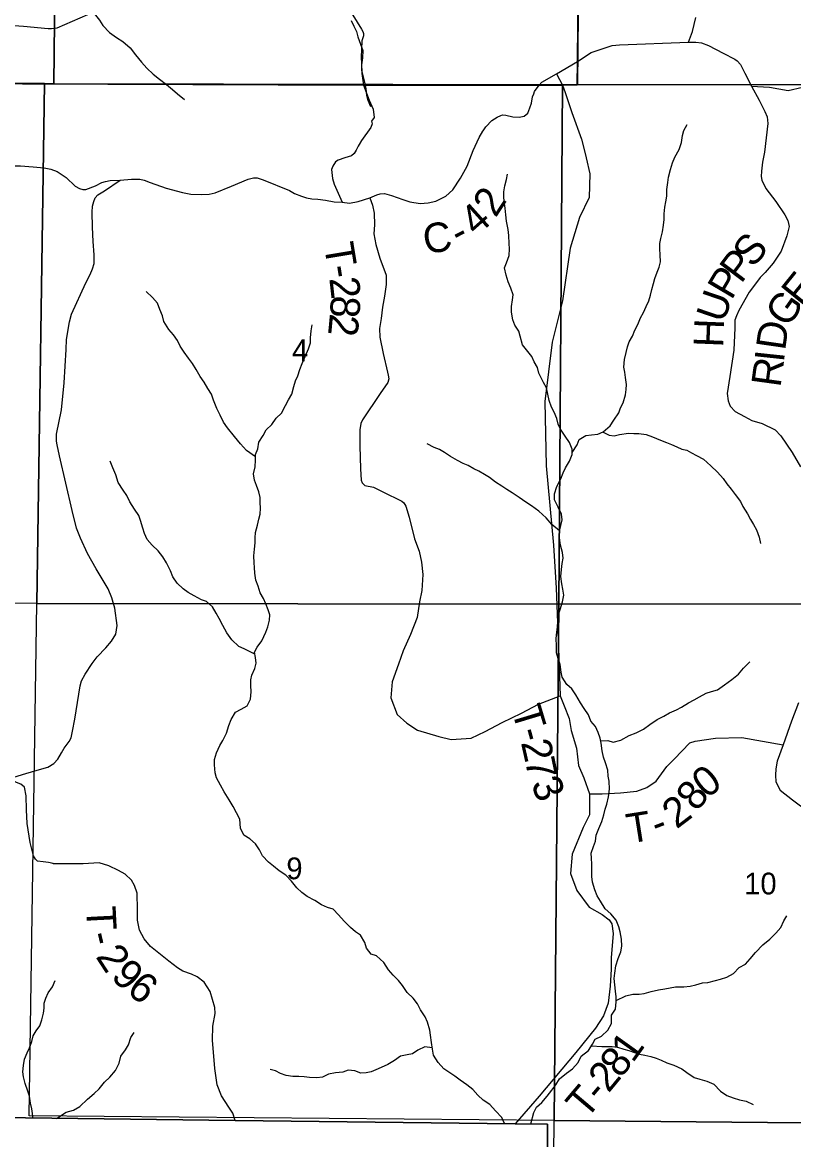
# Model space of a CAD drawing. Extents: x 2043100 to 2470832, y 443715 to 810583.
# Drawn here: x 2269120 to 2276946, y 595536 to 606876 of the extents above; entities that cross this region are included whole.
import ezdxf

# ---------------------------------------------------------------- set-up
doc = ezdxf.new("R2010")
doc.units = 0
for name, color, linetype in [('GM_X_Adjacent_County', 7, 'Continuous'), ('GM_X_County', 7, 'Continuous'), ('GM_X_County_Road', 7, 'Continuous'), ('GM_X_County_Road_Text', 7, 'Continuous'), ('GM_X_Minor_River', 7, 'Continuous'), ('GM_X_Section', 7, 'Continuous'), ('GM_X_Section_Text', 7, 'Continuous'), ('GM_X_Township', 7, 'Continuous'), ('GM_X_Township_Road', 7, 'Continuous'), ('GM_X_Township_Road_Text', 7, 'Continuous'), ('GM_X_Township_ROW', 7, 'Continuous')]:
    doc.layers.add(name, color=color, linetype=linetype)

msp = doc.modelspace()

# ---------------------------------------------------------------- linework, layer by layer
at = {"layer": 'GM_X_Adjacent_County'}
msp.add_lwpolyline([(2265161, 595809), (2271280, 595729), (2274119, 595698), (2274447, 595694), (2274448, 593137), (2274456, 592887), (2274465, 592679), (2274454, 591777), (2274436, 590354), (2274962, 590350), (2277738, 590328), (2279903, 590312), (2279903, 590011), (2279892, 589896), (2279892, 589787), (2279865, 588085), (2279817, 585160), (2281245, 585133), (2282808, 585107)], dxfattribs=at)
at = {"layer": 'GM_X_County'}
msp.add_lwpolyline([(2282808, 585107), (2281245, 585133), (2279817, 585160), (2279865, 588085), (2279892, 589787), (2279892, 589896), (2279903, 590011), (2279903, 590312), (2277738, 590328), (2274962, 590350), (2274436, 590354), (2274454, 591777), (2274465, 592679), (2274456, 592887), (2274448, 593137), (2274447, 595694), (2274119, 595698), (2271280, 595729), (2265161, 595809)], dxfattribs=at)
at = {"layer": 'GM_X_County_Road'}
for points in [[(2272368, 607121), (2272562, 606806), (2272576, 606784), (2272580, 606764), (2272581, 606740), (2272564, 606688), (2272558, 606520), (2272560, 606462), (2272562, 606404)], [(2269412, 606813), (2269415, 606813), (2269473, 606820), (2269785, 606956), (2269956, 607029)], [(2268986, 606848), (2269133, 606836), (2269381, 606814), (2269410, 606813), (2269412, 606813)], [(2274309, 606152), (2274317, 606173), (2274363, 606238), (2274391, 606269), (2274541, 606354), (2274753, 606478), (2274892, 606571), (2275105, 606642), (2275179, 606647), (2275881, 606674), (2275921, 606783), (2275954, 606924)], [(2272562, 606404), (2272564, 606356), (2272583, 606237), (2272639, 606086), (2272680, 605995), (2272689, 605911), (2272664, 605874), (2272669, 605846), (2272656, 605810), (2272562, 605676), (2272537, 605637), (2272527, 605619), (2272506, 605579), (2272486, 605546), (2272461, 605522), (2272393, 605502), (2272323, 605477), (2272298, 605459), (2272271, 605418), (2272257, 605384), (2272267, 605290), (2272284, 605234), (2272365, 605051), (2272441, 605042), (2272527, 605058), (2272646, 605094), (2272716, 605125), (2272750, 605136), (2272796, 605139), (2272864, 605120), (2272981, 605078), (2273053, 605053), (2273155, 605039), (2273239, 605043), (2273315, 605062), (2273416, 605112), (2273487, 605176), (2273567, 605293), (2273633, 605417), (2273696, 605574), (2273756, 605708), (2273794, 605771), (2273797, 605776)], [(2273797, 605776), (2273822, 605817), (2273885, 605880), (2273938, 605915), (2273974, 605930), (2273992, 605936), (2274026, 605935), (2274096, 605918), (2274162, 605913), (2274212, 605924), (2274249, 605953), (2274268, 606008), (2274285, 606055), (2274295, 606119), (2274309, 606152)], [(2269022, 599213), (2269120, 599241), (2269246, 599278), (2269380, 599317), (2269439, 599353), (2269479, 599399), (2269517, 599462), (2269545, 599508), (2269594, 599576), (2269616, 599614), (2269628, 599683), (2269653, 599805), (2269708, 600142), (2269721, 600192), (2269757, 600260), (2269828, 600369), (2269880, 600435), (2269966, 600528), (2270023, 600594), (2270069, 600668), (2270081, 600755), (2270058, 600929), (2270029, 601035), (2269991, 601127), (2269870, 601330), (2269781, 601486), (2269710, 601642), (2269670, 601742), (2269627, 601922), (2269496, 602478), (2269472, 602588), (2269466, 602626), (2269467, 602698), (2269516, 602945), (2269543, 603218), (2269565, 603556), (2269569, 603656), (2269598, 603837), (2269619, 603915), (2269764, 604232), (2269807, 604317), (2269831, 604373), (2269849, 604429), (2269848, 604515), (2269840, 604651), (2269833, 604797), (2269828, 604950), (2269832, 605010), (2269844, 605058), (2269858, 605096), (2269885, 605126), (2269953, 605167), (2270111, 605274)], [(2270111, 605274), (2270227, 605284), (2270313, 605283), (2270355, 605275), (2270417, 605249), (2270579, 605192), (2270745, 605149), (2270831, 605131), (2270939, 605128), (2271015, 605132), (2271077, 605146), (2271243, 605213), (2271410, 605286), (2271466, 605298), (2271502, 605299), (2271562, 605279), (2271829, 605168), (2271883, 605138), (2271953, 605113), (2272003, 605095), (2272057, 605085), (2272117, 605083), (2272195, 605072), (2272285, 605056), (2272365, 605051)]]:
    msp.add_lwpolyline(points, dxfattribs=at)
at = {"layer": 'GM_X_Minor_River'}
for points in [[(2269783, 607059), (2269847, 606967), (2269904, 606898), (2269936, 606844), (2270005, 606774), (2270075, 606722), (2270140, 606683), (2270215, 606619), (2270269, 606547), (2270330, 606472), (2270382, 606410), (2270447, 606350), (2270511, 606299), (2270584, 606247), (2270642, 606195), (2270695, 606152), (2270765, 606094)], [(2272458, 606894), (2272485, 606838), (2272509, 606782), (2272523, 606730), (2272552, 606654), (2272574, 606590), (2272571, 606516), (2272561, 606446), (2272564, 606374), (2272578, 606322), (2272591, 606268), (2272605, 606200), (2272613, 606138), (2272626, 606086), (2272652, 606022)], [(2274700, 602510), (2274748, 602589), (2274770, 602643), (2274839, 602682), (2274896, 602690), (2274960, 602696), (2275014, 602719), (2275085, 602781), (2275121, 602840), (2275173, 602914), (2275188, 602964), (2275216, 603015), (2275240, 603095), (2275247, 603151), (2275251, 603201), (2275239, 603273), (2275232, 603327), (2275222, 603377), (2275229, 603455), (2275247, 603525), (2275261, 603582), (2275278, 603634), (2275310, 603692), (2275336, 603752), (2275365, 603811), (2275391, 603877), (2275423, 603931), (2275450, 603991), (2275476, 604048), (2275494, 604108), (2275509, 604164), (2275525, 604226), (2275539, 604278), (2275562, 604341), (2275582, 604393), (2275594, 604445), (2275593, 604515), (2275589, 604579), (2275590, 604631), (2275600, 604683), (2275614, 604751), (2275625, 604818), (2275633, 604874), (2275633, 604932), (2275638, 605000), (2275648, 605056), (2275659, 605112), (2275661, 605178), (2275669, 605250), (2275678, 605305), (2275696, 605383), (2275717, 605451), (2275741, 605507), (2275785, 605586), (2275808, 605658), (2275818, 605728), (2275833, 605780), (2275867, 605839)], [(2274521, 602029), (2274519, 602091), (2274544, 602165), (2274584, 602243), (2274609, 602304), (2274631, 602356), (2274671, 602422), (2274700, 602491), (2274698, 602545), (2274672, 602612), (2274629, 602676), (2274582, 602746), (2274558, 602798), (2274542, 602856), (2274517, 602918), (2274489, 602970), (2274464, 603038), (2274437, 603168), (2274409, 603220), (2274362, 603317), (2274346, 603373), (2274313, 603431), (2274291, 603483), (2274248, 603535), (2274196, 603603), (2274171, 603691), (2274157, 603743), (2274118, 603804), (2274098, 603858), (2274083, 603934), (2274083, 603993), (2274095, 604059), (2274100, 604109), (2274076, 604179), (2274049, 604243), (2274029, 604309), (2274012, 604383), (2274034, 604437), (2274060, 604509), (2274063, 604579), (2274059, 604633), (2274056, 604713), (2274048, 604775), (2274033, 604857), (2274025, 604921), (2274020, 604989), (2274012, 605039), (2274006, 605098), (2274005, 605156), (2274015, 605216), (2274032, 605282), (2274042, 605336)], [(2271486, 602466), (2271394, 602531), (2271332, 602599), (2271271, 602673), (2271200, 602760), (2271162, 602818), (2271127, 602890), (2271095, 602958), (2271058, 603040), (2271038, 603102), (2271003, 603161), (2270965, 603225), (2270924, 603283), (2270884, 603353), (2270847, 603415), (2270807, 603469), (2270762, 603530), (2270720, 603588), (2270693, 603646), (2270655, 603706), (2270606, 603760), (2270554, 603841), (2270541, 603897), (2270515, 603963), (2270490, 604025), (2270442, 604083), (2270377, 604145)], [(2271477, 601530), (2271483, 601592), (2271482, 601643), (2271486, 601697), (2271505, 601773), (2271521, 601833), (2271533, 601883), (2271538, 601947), (2271534, 602003), (2271532, 602055), (2271521, 602111), (2271495, 602175), (2271474, 602229), (2271464, 602295), (2271481, 602365), (2271487, 602434), (2271485, 602490), (2271508, 602548), (2271520, 602614), (2271562, 602684), (2271595, 602741), (2271651, 602793), (2271697, 602860), (2271749, 602908), (2271790, 602988), (2271820, 603045), (2271854, 603103), (2271875, 603179), (2271893, 603237), (2271914, 603290), (2271934, 603352), (2271960, 603414), (2271989, 603486), (2272025, 603561), (2272045, 603623), (2272044, 603675), (2272050, 603745), (2272059, 603807)], [(2275012, 602718), (2275074, 602687), (2275124, 602678), (2275180, 602694), (2275272, 602705), (2275324, 602703), (2275375, 602703), (2275449, 602694), (2275515, 602668), (2275594, 602635), (2275656, 602611), (2275706, 602591), (2275760, 602568), (2275811, 602544), (2275861, 602534), (2275911, 602506), (2275961, 602481), (2276030, 602441), (2276107, 602374), (2276175, 602310), (2276232, 602248), (2276270, 602192), (2276313, 602139), (2276353, 602083), (2276406, 602013), (2276432, 601961), (2276477, 601889), (2276509, 601831), (2276539, 601778), (2276570, 601726), (2276598, 601652), (2276609, 601588)], [(2274571, 601715), (2274493, 601780), (2274434, 601848), (2274361, 601916), (2274287, 601969), (2274230, 602007), (2274160, 602054), (2274091, 602102), (2274037, 602136), (2273985, 602167), (2273920, 602209), (2273860, 602255), (2273810, 602286), (2273753, 602320), (2273701, 602344), (2273643, 602378), (2273592, 602399), (2273534, 602429), (2273466, 602470), (2273405, 602510), (2273353, 602540), (2273297, 602562), (2273228, 602599)], [(2271479, 600462), (2271369, 600516), (2271317, 600542), (2271246, 600610), (2271196, 600679), (2271155, 600753), (2271117, 600825), (2271088, 600879), (2271048, 600943), (2270989, 600998), (2270937, 601014), (2270863, 601056), (2270804, 601091), (2270752, 601125), (2270691, 601185), (2270647, 601249), (2270624, 601309), (2270584, 601392), (2270545, 601450), (2270499, 601512), (2270436, 601570), (2270386, 601629), (2270359, 601687), (2270341, 601743), (2270318, 601819), (2270302, 601871), (2270257, 601935), (2270211, 602011), (2270180, 602075), (2270144, 602129), (2270093, 602206), (2270067, 602282), (2270038, 602354), (2270012, 602422)], [(2274278, 595697), (2274309, 595813), (2274337, 595865), (2274391, 595914), (2274445, 595978), (2274492, 596039), (2274532, 596091), (2274572, 596153), (2274640, 596210), (2274701, 596256), (2274761, 596319), (2274789, 596383), (2274865, 596440), (2274904, 596504), (2274932, 596556), (2274998, 596587), (2275062, 596647), (2275097, 596716), (2275097, 596798), (2275138, 596860), (2275146, 596934), (2275146, 596984), (2275137, 597042), (2275133, 597106), (2275126, 597172), (2275132, 597226), (2275142, 597299), (2275165, 597373), (2275193, 597441), (2275202, 597501), (2275198, 597571), (2275185, 597645), (2275171, 597697), (2275147, 597765), (2275092, 597829), (2275035, 597879), (2274985, 597956), (2274954, 598012), (2274928, 598072), (2274905, 598150), (2274897, 598208), (2274899, 598258), (2274900, 598332), (2274896, 598392), (2274893, 598444), (2274915, 598511), (2274935, 598565), (2274942, 598625), (2274968, 598693), (2275000, 598766), (2275021, 598834), (2275035, 598890), (2275051, 598940), (2275068, 599014), (2275078, 599093), (2275075, 599173), (2275063, 599225), (2275060, 599285), (2275036, 599361), (2275017, 599417), (2275005, 599481), (2274994, 599561), (2274984, 599611), (2274964, 599667), (2274935, 599728), (2274887, 599784), (2274866, 599848), (2274822, 599912), (2274785, 599968), (2274737, 600050), (2274696, 600111), (2274646, 600155), (2274597, 600229), (2274589, 600281), (2274578, 600357), (2274558, 600421), (2274541, 600477), (2274539, 600547), (2274538, 600621), (2274544, 600687), (2274550, 600741), (2274553, 600795), (2274561, 600863), (2274578, 600918), (2274602, 600996), (2274614, 601062), (2274603, 601124), (2274593, 601176), (2274584, 601252), (2274590, 601322), (2274599, 601384), (2274607, 601437), (2274601, 601495), (2274582, 601569), (2274572, 601643), (2274571, 601717), (2274583, 601771), (2274599, 601827), (2274592, 601885), (2274558, 601957), (2274521, 602029)], [(2274011, 595700), (2273985, 595761), (2273920, 595827), (2273864, 595892), (2273797, 595938), (2273741, 595988), (2273690, 596044), (2273630, 596093), (2273561, 596141), (2273509, 596179), (2273457, 596214), (2273396, 596256), (2273340, 596320), (2273291, 596393), (2273281, 596453), (2273272, 596521), (2273262, 596597), (2273255, 596647), (2273231, 596727), (2273208, 596783), (2273160, 596853), (2273131, 596913), (2273085, 596971), (2273026, 597030), (2272976, 597100), (2272937, 597152), (2272883, 597204), (2272836, 597260), (2272788, 597333), (2272713, 597401), (2272659, 597417), (2272612, 597480), (2272594, 597536), (2272551, 597610), (2272501, 597644), (2272449, 597688), (2272384, 597753), (2272329, 597817), (2272273, 597875), (2272215, 597892), (2272156, 597918), (2272088, 597964), (2272011, 598003), (2271957, 598043), (2271905, 598091), (2271852, 598160), (2271793, 598220), (2271727, 598266), (2271667, 598313), (2271616, 598351), (2271558, 598415), (2271527, 598477), (2271487, 598538), (2271428, 598590), (2271366, 598628), (2271333, 598696), (2271327, 598788), (2271294, 598854), (2271258, 598917), (2271219, 598985), (2271168, 599067), (2271130, 599135), (2271089, 599207), (2271075, 599259), (2271068, 599339), (2271070, 599393), (2271090, 599461), (2271123, 599535), (2271153, 599586), (2271191, 599660), (2271216, 599740), (2271238, 599801), (2271283, 599875), (2271339, 599905), (2271401, 599938), (2271435, 600008), (2271442, 600080), (2271438, 600146), (2271438, 600202), (2271447, 600252), (2271479, 600317), (2271491, 600371), (2271484, 600429), (2271476, 600485), (2271504, 600535), (2271549, 600600), (2271591, 600686), (2271610, 600740), (2271628, 600810), (2271632, 600862), (2271615, 600914), (2271591, 600974), (2271568, 601028), (2271534, 601086), (2271514, 601152), (2271489, 601216), (2271479, 601286), (2271474, 601342), (2271472, 601392), (2271469, 601460), (2271477, 601530)], [(2274989, 599585), (2275062, 599587), (2275115, 599571), (2275193, 599592), (2275277, 599637), (2275347, 599665), (2275422, 599702), (2275486, 599748), (2275560, 599799), (2275628, 599835), (2275688, 599868), (2275756, 599900), (2275808, 599926), (2275878, 599969), (2275936, 600001), (2275990, 600032), (2276060, 600068), (2276114, 600085), (2276174, 600103), (2276243, 600153), (2276319, 600208), (2276387, 600259), (2276439, 600323), (2276501, 600385)], [(2275146, 596950), (2275244, 596995), (2275314, 597013), (2275378, 597014), (2275430, 597018), (2275502, 597039), (2275574, 597057), (2275640, 597068), (2275694, 597076), (2275746, 597086), (2275831, 597087), (2275897, 597093), (2275953, 597106), (2276023, 597126), (2276075, 597132), (2276153, 597151), (2276203, 597165), (2276269, 597184), (2276335, 597222), (2276395, 597283), (2276457, 597317), (2276504, 597372), (2276558, 597434), (2276634, 597515), (2276704, 597571), (2276765, 597632), (2276817, 597690), (2276847, 597756), (2276878, 597809)], [(2269229, 595752), (2269215, 595850), (2269202, 595908), (2269194, 595976), (2269176, 596028), (2269149, 596106), (2269133, 596172), (2269124, 596226), (2269130, 596288), (2269141, 596354), (2269169, 596417), (2269193, 596469), (2269216, 596531), (2269230, 596589), (2269260, 596640), (2269298, 596692), (2269317, 596752), (2269333, 596820), (2269340, 596870), (2269342, 596920), (2269358, 596973), (2269382, 597025), (2269427, 597087), (2269453, 597153)], [(2269468, 595750), (2269566, 595814), (2269638, 595837), (2269704, 595873), (2269782, 595948), (2269847, 596004), (2269899, 596053), (2269955, 596119), (2270007, 596170), (2270066, 596238), (2270102, 596311), (2270118, 596383), (2270165, 596449), (2270197, 596499), (2270219, 596572), (2270254, 596622)], [(2273279, 596467), (2273204, 596479), (2273132, 596444), (2273080, 596408), (2273024, 596398), (2272956, 596385), (2272896, 596341), (2272829, 596300), (2272729, 596254), (2272661, 596225), (2272607, 596215), (2272555, 596212), (2272492, 596236), (2272426, 596240), (2272372, 596221), (2272298, 596213), (2272228, 596200), (2272166, 596170), (2272108, 596163), (2272034, 596167), (2271979, 596175), (2271927, 596176), (2271865, 596176), (2271797, 596187), (2271739, 596209), (2271688, 596235), (2271636, 596248)], [(2274894, 596487), (2274999, 596481), (2275049, 596483), (2275105, 596483), (2275159, 596476), (2275223, 596456), (2275274, 596440), (2275332, 596421), (2275382, 596405), (2275436, 596393), (2275498, 596380), (2275551, 596364), (2275601, 596342), (2275661, 596315), (2275732, 596291), (2275812, 596254), (2275862, 596216), (2275937, 596166), (2275995, 596151), (2276067, 596129), (2276136, 596098), (2276204, 596028), (2276267, 595984), (2276331, 595959), (2276397, 595941), (2276464, 595925), (2276536, 595894)]]:
    msp.add_lwpolyline(points, dxfattribs=at)
at = {"layer": 'GM_X_Section'}
for points in [[(2264172, 611602), (2269496, 611606), (2269441, 606252), (2269343, 606254), (2264155, 606271)], [(2274805, 611595), (2274752, 606244), (2274600, 606242), (2269441, 606252), (2269496, 611606)], [(2280143, 611576), (2280148, 606236), (2279944, 606237), (2274752, 606244), (2274805, 611595)], [(2264155, 606271), (2269343, 606254), (2269267, 600979), (2263608, 601037), (2263757, 606279)], [(2269343, 606254), (2269441, 606252), (2274600, 606242), (2274562, 600970), (2269267, 600979)], [(2274600, 606242), (2274752, 606244), (2279944, 606237), (2279948, 600975), (2274562, 600970)], [(2274562, 600970), (2274515, 595729), (2269188, 595779), (2269267, 600979)], [(2274562, 600970), (2279948, 600975), (2279924, 595679), (2274515, 595729)], [(2274515, 595729), (2279924, 595679), (2279931, 590350), (2274466, 590370)]]:
    msp.add_lwpolyline(points, close=True, dxfattribs=at)
at = {"layer": 'GM_X_Township'}
for points in [[(2274969, 638401), (2274911, 632948), (2275787, 632915), (2280231, 632865), (2280217, 630381), (2280171, 626273), (2280171, 625972), (2280172, 624926), (2280174, 622203), (2280135, 612298), (2280132, 611578), (2274797, 611586), (2274796, 611478), (2274753, 606478), (2274750, 606242), (2274600, 606238), (2274363, 606238), (2272583, 606237), (2262195, 606279)], [(2262195, 606279), (2272583, 606237), (2274363, 606238), (2274600, 606238), (2274750, 606242), (2274753, 606478), (2274796, 611478)], [(2282808, 585107), (2281245, 585133), (2279817, 585160), (2279865, 588085), (2279892, 589787), (2279892, 589896), (2279903, 590011), (2279903, 590312), (2277738, 590328), (2274962, 590350), (2274436, 590354), (2274454, 591777), (2274465, 592679), (2274456, 592887), (2274448, 593137), (2274447, 595694), (2274119, 595698), (2271280, 595729), (2265161, 595809)]]:
    msp.add_lwpolyline(points, dxfattribs=at)
at = {"layer": 'GM_X_Township_Road'}
for points in [[(2275881, 606674), (2275955, 606675), (2276011, 606668), (2276084, 606640), (2276230, 606563), (2276349, 606504), (2276373, 606484), (2276406, 606448), (2276450, 606359), (2276519, 606229)], [(2274541, 606354), (2274600, 606238), (2274628, 606165)], [(2274628, 606165), (2274636, 606145), (2274695, 605960), (2274795, 605690), (2274836, 605518)], [(2276519, 606229), (2276597, 606085), (2276655, 605971), (2276678, 605917), (2276686, 605851), (2276649, 605558), (2276631, 605456), (2276620, 605366), (2276618, 605313), (2276623, 605275), (2276663, 605190), (2276767, 605058), (2276858, 604924), (2276888, 604865), (2276901, 604803), (2276877, 604708), (2276820, 604555), (2276737, 604432), (2276658, 604336), (2276608, 604287), (2276569, 604237), (2276495, 604136), (2276391, 603953), (2276365, 603898), (2276351, 603854), (2276348, 603774), (2276340, 603549), (2276300, 603280), (2276273, 603108), (2276281, 603034), (2276302, 602982), (2276354, 602928), (2276447, 602875), (2276523, 602835), (2276626, 602806), (2276760, 602741), (2276815, 602679), (2276930, 602512), (2277015, 602364)], [(2268647, 605178), (2268697, 605238), (2268743, 605285), (2268815, 605341), (2268900, 605382), (2268974, 605406), (2269034, 605420), (2269102, 605421), (2269230, 605411), (2269342, 605398), (2269376, 605394), (2269408, 605386), (2269472, 605361), (2269563, 605301), (2269657, 605215), (2269699, 605189), (2269733, 605178), (2269765, 605178), (2269863, 605216), (2269925, 605251), (2269963, 605261), (2270011, 605271), (2270111, 605274)], [(2272646, 605094), (2272674, 605020), (2272689, 604940), (2272692, 604820), (2272688, 604728), (2272707, 604620), (2272748, 604484), (2272812, 604310), (2272812, 604217), (2272793, 604097), (2272776, 603987), (2272761, 603872), (2272744, 603768), (2272746, 603682), (2272780, 603516), (2272825, 603324), (2272833, 603296), (2272838, 603259), (2272828, 603221), (2272751, 603110), (2272570, 602842), (2272553, 602804), (2272543, 602742), (2272544, 602578), (2272552, 602345), (2272557, 602231), (2272569, 602201), (2272596, 602177), (2272682, 602158), (2272778, 602112), (2272969, 602016), (2272991, 602000), (2273010, 601964), (2273045, 601854), (2273100, 601634), (2273145, 601510), (2273170, 601398), (2273183, 601272), (2273174, 601109), (2273149, 600993), (2273126, 600836), (2273058, 600663), (2272983, 600496), (2272938, 600362), (2272871, 600183), (2272858, 600020), (2272924, 599851), (2273020, 599763), (2273129, 599692), (2273346, 599629), (2273470, 599596), (2273674, 599610), (2273816, 599677), (2273990, 599769), (2274185, 599864), (2274357, 599956), (2274576, 600042)], [(2274576, 600042), (2274617, 599940), (2274670, 599812), (2274689, 599688), (2274744, 599510), (2274762, 599332), (2274817, 599208), (2274874, 599046)], [(2276994, 599969), (2276923, 599784), (2276839, 599544), (2276780, 599376), (2276764, 599301), (2276761, 599235), (2276767, 599167), (2276810, 599083), (2276933, 598986), (2277094, 598867)], [(2274874, 599046), (2275004, 599046), (2275189, 599055), (2275356, 599073), (2275458, 599110), (2275550, 599175), (2275661, 599323), (2275735, 599397), (2275893, 599564), (2275948, 599582), (2276152, 599610), (2276420, 599619), (2276839, 599544)], [(2269433, 598338), (2269384, 598349), (2269330, 598355), (2269274, 598363), (2269252, 598383), (2269234, 598417), (2269199, 598553), (2269170, 598745), (2269162, 598885), (2269159, 599027), (2269143, 599113), (2269105, 599143), (2269060, 599161), (2268990, 599195)], [(2274874, 599046), (2274876, 598834), (2274811, 598703), (2274699, 598435), (2274682, 598237), (2274745, 598065), (2274871, 597895), (2275004, 597820), (2275074, 597767), (2275100, 597727), (2275115, 597629), (2275093, 597382), (2275094, 597266), (2275085, 597093), (2275065, 596923), (2275017, 596794), (2274936, 596667), (2274736, 596419), (2274365, 595979), (2274119, 595698)], [(2271280, 595729), (2271254, 595804), (2271214, 595867), (2271139, 595981), (2271097, 596093), (2271074, 596257), (2271051, 596545), (2271054, 596689), (2271075, 596818), (2271073, 596876), (2271024, 597040), (2270966, 597134), (2270894, 597189), (2270836, 597215), (2270749, 597247), (2270693, 597280), (2270605, 597346), (2270420, 597495), (2270356, 597575), (2270307, 597663), (2270289, 597765), (2270288, 597869), (2270286, 598039), (2270259, 598117), (2270229, 598171), (2270163, 598231), (2270097, 598269), (2269998, 598314), (2269898, 598344), (2269738, 598335), (2269448, 598334), (2269434, 598337), (2269433, 598338)]]:
    msp.add_lwpolyline(points, dxfattribs=at)
at = {"layer": 'GM_X_Township_ROW'}
for points in [[(2276519, 606229), (2276702, 606218), (2276890, 606184), (2277036, 606217)], [(2274836, 605518), (2274840, 605501), (2274878, 605338), (2274870, 605097), (2274773, 604896), (2274680, 604585), (2274602, 604051), (2274497, 603629), (2274421, 603027), (2274436, 602376), (2274510, 601569), (2274538, 601134), (2274563, 600433), (2274576, 600042)]]:
    msp.add_lwpolyline(points, dxfattribs=at)

# ---------------------------------------------------------------- texts
at = {"layer": 'GM_X_County_Road_Text'}
for s, rotation, p in [('2', 56.7913, (2273922, 604886)), ('4', 41.871, (2273729, 604698)), ('C', 9.461, (2273211, 604521)), ('-', 27.3749, (2273551, 604594))]:
    msp.add_text(s, height=300, rotation=rotation, dxfattribs=at).set_placement(p)
at = {"layer": 'GM_X_Section_Text'}
for s, height, p in [('4', 221, (2271856, 603437)), ('9', 221, (2271799, 598179)), ('10', 220.8, (2276445, 598025))]:
    msp.add_text(s, height=height, rotation=0, dxfattribs=at).set_placement(p)
at = {"layer": 'GM_X_Township_Road_Text'}
for s, rotation, p in [('T', 279.4017, (2272179, 604617)), ('S', 50.1135, (2276532, 604375)), ('P', 52.9885, (2276413, 604216)), ('-', 278.8002, (2272215, 604397)), ('P', 59.3622, (2276315, 604049)), ('E', 51.0872, (2277032, 603977)), ('2', 276.4563, (2272234, 604278)), ('U', 71.1457, (2276236, 603814)), ('G', 54.8782, (2276884, 603766)), ('8', 266.2243, (2272254, 604109)), ('2', 264.6425, (2272242, 603926)), ('H', 87.7263, (2276230, 603573)), ('D', 81.7385, (2276859, 603539)), ('I', 83.9174, (2276847, 603419)), ('R', 82.1817, (2276812, 603165)), ('T', 286.7772, (2274082, 599896)), ('-', 285.4071, (2274146, 599683)), ('2', 282.644, (2274178, 599568)), ('7', 281.9937, (2274218, 599388)), ('0', 38.4136, (2276065, 598990)), ('3', 293.18, (2274276, 599147)), ('8', 52.6308, (2275967, 598857)), ('2', 37.2426, (2275758, 598683)), ('T', 9.0459, (2275275, 598541)), ('-', 21.0139, (2275562, 598594)), ('T', 272.9454, (2269766, 597899)), ('-', 283.1268, (2269786, 597618)), ('2', 303.018, (2269858, 597394)), ('9', 316.4764, (2270008, 597180)), ('6', 322.049, (2270166, 597032)), ('1', 54.3856, (2275314, 596307)), ('8', 51.6911, (2275190, 596150)), ('2', 50.4426, (2275068, 596002)), ('T', 49.7176, (2274841, 595733)), ('-', 49.8726, (2274986, 595905))]:
    msp.add_text(s, height=300, rotation=rotation, dxfattribs=at).set_placement(p)

doc.saveas('drawing.dxf')
